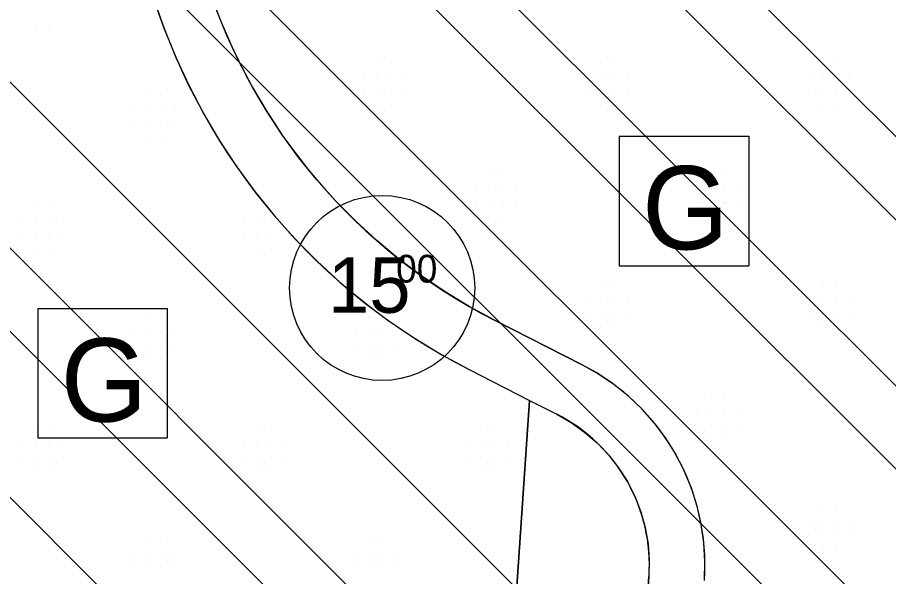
# Model space of a CAD drawing. Extents: x 419109 to 421295, y 4452223 to 4457798.
# Drawn here: x 420824.7 to 421060, y 4455815.1 to 4455966.2 of the extents above; entities that cross this region are included whole.
import ezdxf

# ---------------------------------------------------------------- set-up
doc = ezdxf.new("R2010")
doc.units = 0
for name, color, linetype in [('ADAKENARI', 7, 'Continuous'), ('KD_DAIRE', 7, 'Continuous'), ('KD_YGEN', 7, 'Continuous'), ('PL_T_GUNUBIRLIK', 7, 'Continuous'), ('PL_TA_K_OTOPARK', 7, 'Continuous'), ('SEMBOL_FAT', 7, 'Continuous'), ('SN_TR_SIVILASMA', 7, 'Continuous'), ('TRFAT_GUNUBİRLİK', 7, 'Continuous')]:
    doc.layers.add(name, color=color, linetype=linetype)

msp = doc.modelspace()

# ---------------------------------------------------------------- linework, layer by layer
at = {"layer": 'ADAKENARI'}
for p, q in [((420953.55, 4455884.44), (420977.27, 4455872.35)), ((420946.74, 4455871.07), (420963.07, 4455862.75)), ((420953.63, 4455723.77), (420963.07, 4455862.75)), ((420963.07, 4455862.75), (420970.46, 4455858.99)), ((420985.73, 4455673.85), (420995.32, 4455815.13))]:
    msp.add_line(p, q, dxfattribs=at)
for centre, radius, start, end in [((421024.36, 4456023.35), 155.92, 197.7728, 242.9933), ((421024.36, 4456023.35), 170.92, 197.7728, 242.9933), ((420949.68, 4455818.23), 60.75, 356.1141, 62.9933), ((420949.68, 4455818.23), 45.75, 356.1141, 62.9933)]:
    msp.add_arc(centre, radius, start, end, dxfattribs=at)
at = {"layer": 'KD_DAIRE'}
msp.add_circle((420923.25, 4455893.12), 25, dxfattribs=at)
at = {"layer": 'PL_T_GUNUBIRLIK'}
for points in [[(420861.6, 4455971.18), (420864.37, 4455963.22), (420867.53, 4455955.4), (420871.07, 4455947.75), (420874.98, 4455940.29), (420879.26, 4455933.02), (420883.89, 4455925.98), (420888.86, 4455919.17), (420894.16, 4455912.62), (420899.78, 4455906.33), (420905.7, 4455900.33), (420911.91, 4455894.63), (420918.4, 4455889.24), (420925.14, 4455884.18), (420932.12, 4455879.46), (420939.33, 4455875.09), (420946.74, 4455871.07), (420963.07, 4455862.75), (420953.63, 4455723.77), (420915.24, 4455741.74), (420902.71, 4455747.61), (420837.21, 4455780.99), (420826.46, 4455771.47), (420807.44, 4455792.93)], [(421010.29, 4455814.11), (421010.42, 4455819.17), (421010.13, 4455824.23), (421009.42, 4455829.24), (421008.3, 4455834.18), (421006.77, 4455839.01), (421004.84, 4455843.69), (421002.53, 4455848.19), (420999.85, 4455852.49), (420996.82, 4455856.55), (420993.47, 4455860.34), (420989.81, 4455863.84), (420985.87, 4455867.02), (420981.68, 4455869.87), (420977.27, 4455872.35), (420953.55, 4455884.44), (420946.79, 4455888.1), (420940.22, 4455892.09), (420933.85, 4455896.39), (420927.7, 4455901.01), (420921.78, 4455905.93), (420916.12, 4455911.13), (420910.71, 4455916.6), (420905.59, 4455922.33), (420900.75, 4455928.31), (420896.22, 4455934.52), (420891.99, 4455940.95), (420888.09, 4455947.58), (420884.52, 4455954.39), (420881.29, 4455961.37), (420878.41, 4455968.5)]]:
    msp.add_lwpolyline(points, dxfattribs=at)
at = {"layer": 'PL_TA_K_OTOPARK'}
msp.add_lwpolyline([(420953.63, 4455723.77), (420963.07, 4455862.75), (420970.46, 4455858.99), (420970.46, 4455858.99), (420974.32, 4455856.78), (420977.94, 4455854.2), (420981.3, 4455851.29), (420984.37, 4455848.06), (420987.1, 4455844.55), (420989.48, 4455840.79), (420991.48, 4455836.82), (420993.09, 4455832.67), (420994.29, 4455828.39), (420995.06, 4455824.01), (420995.41, 4455819.58), (420995.32, 4455815.13), (420985.73, 4455673.85)], dxfattribs=at)
at = {"layer": 'SEMBOL_FAT'}
for p, q in [((420987.26, 4455934.14), (420987.26, 4455899.14)), ((420987.26, 4455934.14), (421022.26, 4455934.14)), ((421022.26, 4455934.14), (421022.26, 4455899.14)), ((420987.26, 4455899.14), (421022.26, 4455899.14)), ((420830.21, 4455887.58), (420830.21, 4455852.58)), ((420830.21, 4455887.58), (420865.21, 4455887.58)), ((420865.21, 4455887.58), (420865.21, 4455852.58)), ((420830.21, 4455852.58), (420865.21, 4455852.58))]:
    msp.add_line(p, q, dxfattribs=at)
at = {"layer": 'SN_TR_SIVILASMA'}
for p, q in [((421273.94, 4455722.03), (420248.84, 4456747.14)), ((421273.71, 4455699.81), (420266.8, 4456706.72)), ((421273.25, 4455655.37), (420276.01, 4456652.61)), ((421273.02, 4455633.15), (420276.28, 4456629.89)), ((421272.55, 4455588.71), (420264.03, 4456597.24)), ((421272.32, 4455566.5), (420257.91, 4456580.91)), ((421271.63, 4455499.84), (420239.54, 4456531.93)), ((421271.16, 4455455.4), (420227.3, 4456499.27)), ((421270.93, 4455433.18), (420221.05, 4456483.06)), ((421270.47, 4455388.74), (420206.08, 4456453.13))]:
    msp.add_line(p, q, dxfattribs=at)
at = {"layer": 'TRFAT_GUNUBİRLİK'}
for p, q in [((420829.7, 4455963.77), (420829.7, 4455963.77)), ((420833.45, 4455963.77), (420833.45, 4455963.77)), ((420922.1, 4455953.82), (420922.1, 4455953.82)), ((420925.85, 4455953.82), (420925.85, 4455953.82)), ((420982.1, 4455953.82), (420982.1, 4455953.82)), ((420985.85, 4455953.82), (420985.85, 4455953.82)), ((421042.1, 4455953.82), (421042.1, 4455953.82)), ((421045.85, 4455953.82), (421045.85, 4455953.82)), ((420918.35, 4455950.07), (420918.35, 4455950.07)), ((420922.1, 4455950.07), (420922.1, 4455950.07)), ((420925.85, 4455950.07), (420925.85, 4455950.07)), ((420929.6, 4455950.07), (420929.6, 4455950.07)), ((420978.35, 4455950.07), (420978.35, 4455950.07)), ((420982.1, 4455950.07), (420982.1, 4455950.07)), ((420985.85, 4455950.07), (420985.85, 4455950.07)), ((420989.6, 4455950.07), (420989.6, 4455950.07)), ((421038.35, 4455950.07), (421038.35, 4455950.07)), ((421042.1, 4455950.07), (421042.1, 4455950.07)), ((421045.85, 4455950.07), (421045.85, 4455950.07)), ((421049.6, 4455950.07), (421049.6, 4455950.07)), ((420918.35, 4455946.32), (420918.35, 4455946.32)), ((420922.1, 4455946.32), (420922.1, 4455946.32)), ((420925.85, 4455946.32), (420925.85, 4455946.32)), ((420929.6, 4455946.32), (420929.6, 4455946.32)), ((420978.35, 4455946.32), (420978.35, 4455946.32)), ((420982.1, 4455946.32), (420982.1, 4455946.32)), ((420985.85, 4455946.32), (420985.85, 4455946.32)), ((420989.6, 4455946.32), (420989.6, 4455946.32)), ((421038.35, 4455946.32), (421038.35, 4455946.32)), ((421042.1, 4455946.32), (421042.1, 4455946.32)), ((421045.85, 4455946.32), (421045.85, 4455946.32)), ((421049.6, 4455946.32), (421049.6, 4455946.32)), ((420859.7, 4455945.02), (420859.7, 4455945.02)), ((420863.45, 4455945.02), (420863.45, 4455945.02)), ((420855.95, 4455941.27), (420855.95, 4455941.27)), ((420859.7, 4455941.27), (420859.7, 4455941.27)), ((420863.45, 4455941.27), (420863.45, 4455941.27)), ((420867.2, 4455941.27), (420867.2, 4455941.27)), ((420922.1, 4455942.57), (420922.1, 4455942.57)), ((420925.85, 4455942.57), (420925.85, 4455942.57)), ((420982.1, 4455942.57), (420982.1, 4455942.57)), ((420985.85, 4455942.57), (420985.85, 4455942.57)), ((421042.1, 4455942.57), (421042.1, 4455942.57)), ((421045.85, 4455942.57), (421045.85, 4455942.57)), ((420855.95, 4455937.52), (420855.95, 4455937.52)), ((420859.7, 4455937.52), (420859.7, 4455937.52)), ((420863.45, 4455937.52), (420863.45, 4455937.52)), ((420867.2, 4455937.52), (420867.2, 4455937.52)), ((420859.7, 4455933.77), (420859.7, 4455933.77)), ((420863.45, 4455933.77), (420863.45, 4455933.77)), ((420952.1, 4455923.82), (420952.1, 4455923.82)), ((420955.85, 4455923.82), (420955.85, 4455923.82)), ((421012.1, 4455923.82), (421012.1, 4455923.82)), ((421015.85, 4455923.82), (421015.85, 4455923.82)), ((420948.35, 4455920.07), (420948.35, 4455920.07)), ((420952.1, 4455920.07), (420952.1, 4455920.07)), ((420955.85, 4455920.07), (420955.85, 4455920.07)), ((420959.6, 4455920.07), (420959.6, 4455920.07)), ((421008.35, 4455920.07), (421008.35, 4455920.07)), ((421012.1, 4455920.07), (421012.1, 4455920.07)), ((421015.85, 4455920.07), (421015.85, 4455920.07)), ((421019.6, 4455920.07), (421019.6, 4455920.07)), ((420829.7, 4455915.02), (420829.7, 4455915.02)), ((420833.45, 4455915.02), (420833.45, 4455915.02)), ((420889.7, 4455915.02), (420889.7, 4455915.02)), ((420948.35, 4455916.32), (420948.35, 4455916.32)), ((420952.1, 4455916.32), (420952.1, 4455916.32)), ((420955.85, 4455916.32), (420955.85, 4455916.32)), ((420959.6, 4455916.32), (420959.6, 4455916.32)), ((421008.35, 4455916.32), (421008.35, 4455916.32)), ((421012.1, 4455916.32), (421012.1, 4455916.32)), ((421015.85, 4455916.32), (421015.85, 4455916.32)), ((421019.6, 4455916.32), (421019.6, 4455916.32)), ((420952.1, 4455912.57), (420952.1, 4455912.57)), ((420955.85, 4455912.57), (420955.85, 4455912.57)), ((421012.1, 4455912.57), (421012.1, 4455912.57)), ((421015.85, 4455912.57), (421015.85, 4455912.57)), ((420825.95, 4455911.27), (420825.95, 4455911.27)), ((420829.7, 4455911.27), (420829.7, 4455911.27)), ((420833.45, 4455911.27), (420833.45, 4455911.27)), ((420837.2, 4455911.27), (420837.2, 4455911.27)), ((420885.95, 4455911.27), (420885.95, 4455911.27)), ((420889.7, 4455911.27), (420889.7, 4455911.27)), ((420893.45, 4455911.27), (420893.45, 4455911.27)), ((420825.95, 4455907.52), (420825.95, 4455907.52)), ((420829.7, 4455907.52), (420829.7, 4455907.52)), ((420833.45, 4455907.52), (420833.45, 4455907.52)), ((420837.2, 4455907.52), (420837.2, 4455907.52)), ((420885.95, 4455907.52), (420885.95, 4455907.52)), ((420889.7, 4455907.52), (420889.7, 4455907.52)), ((420893.45, 4455907.52), (420893.45, 4455907.52)), ((420897.2, 4455907.52), (420897.2, 4455907.52)), ((420829.7, 4455903.77), (420829.7, 4455903.77)), ((420833.45, 4455903.77), (420833.45, 4455903.77)), ((420889.7, 4455903.77), (420889.7, 4455903.77)), ((420893.45, 4455903.77), (420893.45, 4455903.77)), ((420982.1, 4455893.82), (420982.1, 4455893.82)), ((420985.85, 4455893.82), (420985.85, 4455893.82)), ((421042.1, 4455893.82), (421042.1, 4455893.82)), ((421045.85, 4455893.82), (421045.85, 4455893.82)), ((420978.35, 4455890.07), (420978.35, 4455890.07)), ((420982.1, 4455890.07), (420982.1, 4455890.07)), ((420985.85, 4455890.07), (420985.85, 4455890.07)), ((420989.6, 4455890.07), (420989.6, 4455890.07)), ((421038.35, 4455890.07), (421038.35, 4455890.07)), ((421042.1, 4455890.07), (421042.1, 4455890.07)), ((421045.85, 4455890.07), (421045.85, 4455890.07)), ((421049.6, 4455890.07), (421049.6, 4455890.07)), ((420859.7, 4455885.02), (420859.7, 4455885.02)), ((420863.45, 4455885.02), (420863.45, 4455885.02)), ((420919.7, 4455885.02), (420919.7, 4455885.02)), ((420923.45, 4455885.02), (420923.45, 4455885.02)), ((420978.35, 4455886.32), (420978.35, 4455886.32)), ((420982.1, 4455886.32), (420982.1, 4455886.32)), ((420985.85, 4455886.32), (420985.85, 4455886.32)), ((420989.6, 4455886.32), (420989.6, 4455886.32)), ((421038.35, 4455886.32), (421038.35, 4455886.32)), ((421042.1, 4455886.32), (421042.1, 4455886.32)), ((421045.85, 4455886.32), (421045.85, 4455886.32)), ((421049.6, 4455886.32), (421049.6, 4455886.32)), ((420982.1, 4455882.57), (420982.1, 4455882.57)), ((420985.85, 4455882.57), (420985.85, 4455882.57)), ((421042.1, 4455882.57), (421042.1, 4455882.57)), ((421045.85, 4455882.57), (421045.85, 4455882.57)), ((420855.95, 4455881.27), (420855.95, 4455881.27)), ((420859.7, 4455881.27), (420859.7, 4455881.27)), ((420863.45, 4455881.27), (420863.45, 4455881.27)), ((420867.2, 4455881.27), (420867.2, 4455881.27)), ((420915.95, 4455881.27), (420915.95, 4455881.27)), ((420919.7, 4455881.27), (420919.7, 4455881.27)), ((420923.45, 4455881.27), (420923.45, 4455881.27)), ((420927.2, 4455881.27), (420927.2, 4455881.27)), ((420855.95, 4455877.52), (420855.95, 4455877.52)), ((420859.7, 4455877.52), (420859.7, 4455877.52)), ((420863.45, 4455877.52), (420863.45, 4455877.52)), ((420867.2, 4455877.52), (420867.2, 4455877.52)), ((420915.95, 4455877.52), (420915.95, 4455877.52)), ((420919.7, 4455877.52), (420919.7, 4455877.52)), ((420923.45, 4455877.52), (420923.45, 4455877.52)), ((420927.2, 4455877.52), (420927.2, 4455877.52)), ((420859.7, 4455873.77), (420859.7, 4455873.77)), ((420863.45, 4455873.77), (420863.45, 4455873.77)), ((420919.7, 4455873.77), (420919.7, 4455873.77)), ((420923.45, 4455873.77), (420923.45, 4455873.77)), ((421012.1, 4455863.82), (421012.1, 4455863.82)), ((421015.85, 4455863.82), (421015.85, 4455863.82)), ((421008.35, 4455860.07), (421008.35, 4455860.07)), ((421012.1, 4455860.07), (421012.1, 4455860.07)), ((421015.85, 4455860.07), (421015.85, 4455860.07)), ((421019.6, 4455860.07), (421019.6, 4455860.07)), ((421008.35, 4455856.32), (421008.35, 4455856.32)), ((421012.1, 4455856.32), (421012.1, 4455856.32)), ((421015.85, 4455856.32), (421015.85, 4455856.32)), ((421019.6, 4455856.32), (421019.6, 4455856.32)), ((420829.7, 4455855.02), (420829.7, 4455855.02)), ((420833.45, 4455855.02), (420833.45, 4455855.02)), ((420889.7, 4455855.02), (420889.7, 4455855.02)), ((420893.45, 4455855.02), (420893.45, 4455855.02)), ((420949.7, 4455855.02), (420949.7, 4455855.02)), ((420953.45, 4455855.02), (420953.45, 4455855.02)), ((421012.1, 4455852.57), (421012.1, 4455852.57)), ((421015.85, 4455852.57), (421015.85, 4455852.57)), ((420825.95, 4455851.27), (420825.95, 4455851.27)), ((420829.7, 4455851.27), (420829.7, 4455851.27)), ((420833.45, 4455851.27), (420833.45, 4455851.27)), ((420837.2, 4455851.27), (420837.2, 4455851.27)), ((420885.95, 4455851.27), (420885.95, 4455851.27)), ((420889.7, 4455851.27), (420889.7, 4455851.27)), ((420893.45, 4455851.27), (420893.45, 4455851.27)), ((420897.2, 4455851.27), (420897.2, 4455851.27)), ((420945.95, 4455851.27), (420945.95, 4455851.27)), ((420949.7, 4455851.27), (420949.7, 4455851.27)), ((420953.45, 4455851.27), (420953.45, 4455851.27)), ((420957.2, 4455851.27), (420957.2, 4455851.27)), ((420825.95, 4455847.52), (420825.95, 4455847.52)), ((420829.7, 4455847.52), (420829.7, 4455847.52)), ((420833.45, 4455847.52), (420833.45, 4455847.52)), ((420837.2, 4455847.52), (420837.2, 4455847.52)), ((420885.95, 4455847.52), (420885.95, 4455847.52)), ((420889.7, 4455847.52), (420889.7, 4455847.52)), ((420893.45, 4455847.52), (420893.45, 4455847.52)), ((420897.2, 4455847.52), (420897.2, 4455847.52)), ((420945.95, 4455847.52), (420945.95, 4455847.52)), ((420949.7, 4455847.52), (420949.7, 4455847.52)), ((420953.45, 4455847.52), (420953.45, 4455847.52)), ((420957.2, 4455847.52), (420957.2, 4455847.52)), ((420829.7, 4455843.77), (420829.7, 4455843.77)), ((420833.45, 4455843.77), (420833.45, 4455843.77)), ((420889.7, 4455843.77), (420889.7, 4455843.77)), ((420893.45, 4455843.77), (420893.45, 4455843.77)), ((420949.7, 4455843.77), (420949.7, 4455843.77)), ((420953.45, 4455843.77), (420953.45, 4455843.77)), ((421042.1, 4455833.82), (421042.1, 4455833.82)), ((421045.85, 4455833.82), (421045.85, 4455833.82)), ((421038.35, 4455830.07), (421038.35, 4455830.07)), ((421042.1, 4455830.07), (421042.1, 4455830.07)), ((421045.85, 4455830.07), (421045.85, 4455830.07)), ((421049.6, 4455830.07), (421049.6, 4455830.07)), ((421038.35, 4455826.32), (421038.35, 4455826.32)), ((421042.1, 4455826.32), (421042.1, 4455826.32)), ((421045.85, 4455826.32), (421045.85, 4455826.32)), ((421049.6, 4455826.32), (421049.6, 4455826.32)), ((420859.7, 4455825.02), (420859.7, 4455825.02)), ((420863.45, 4455825.02), (420863.45, 4455825.02)), ((420919.7, 4455825.02), (420919.7, 4455825.02)), ((420923.45, 4455825.02), (420923.45, 4455825.02)), ((420855.95, 4455821.27), (420855.95, 4455821.27)), ((420859.7, 4455821.27), (420859.7, 4455821.27)), ((420863.45, 4455821.27), (420863.45, 4455821.27)), ((420867.2, 4455821.27), (420867.2, 4455821.27)), ((420915.95, 4455821.27), (420915.95, 4455821.27)), ((420919.7, 4455821.27), (420919.7, 4455821.27)), ((420923.45, 4455821.27), (420923.45, 4455821.27)), ((420927.2, 4455821.27), (420927.2, 4455821.27)), ((421042.1, 4455822.57), (421042.1, 4455822.57)), ((421045.85, 4455822.57), (421045.85, 4455822.57)), ((420855.95, 4455817.52), (420855.95, 4455817.52)), ((420859.7, 4455817.52), (420859.7, 4455817.52)), ((420863.45, 4455817.52), (420863.45, 4455817.52)), ((420867.2, 4455817.52), (420867.2, 4455817.52)), ((420915.95, 4455817.52), (420915.95, 4455817.52)), ((420919.7, 4455817.52), (420919.7, 4455817.52)), ((420923.45, 4455817.52), (420923.45, 4455817.52)), ((420927.2, 4455817.52), (420927.2, 4455817.52))]:
    msp.add_line(p, q, dxfattribs=at)

# ---------------------------------------------------------------- texts
at = {"layer": 'KD_YGEN'}
for s, height, p in [('15', 15, (420908.6, 4455886.42)), ('00', 7.5, (420927, 4455894.58))]:
    msp.add_text(s, height=height, dxfattribs=at).set_placement(p)
at = {"layer": 'SEMBOL_FAT'}
for p in [(420993.46, 4455903.56), (420836.41, 4455857)]:
    msp.add_text('G', height=22.5, dxfattribs=at).set_placement(p)

doc.saveas('drawing.dxf')
